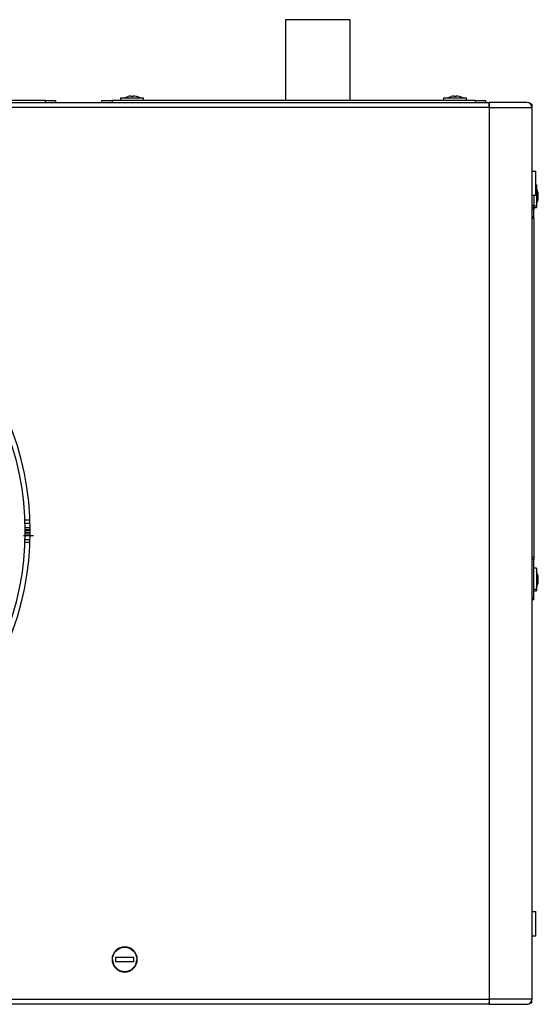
# Model space of a CAD drawing. Header units: millimetres. Extents: x -382 to 385, y -44 to 2191.
# Tile 339 of 339: x 128 to 385, y 1703 to 2191. Entities that reach past the tile are written whole.
import ezdxf

# ---------------------------------------------------------------- set-up
doc = ezdxf.new("R2010")
doc.units = ezdxf.units.MM
doc.layers.add('ORTHO$8', color=7, linetype='CONTINUOUS', true_color=0xffffff)

msp = doc.modelspace()

# ---------------------------------------------------------------- linework, layer by layer
at = {"layer": 'ORTHO$8', "color": 7, "linetype": 'Continuous'}
for p, q in [((260, 2191), (260, 2150.99)), ((292, 2191), (260, 2191)), ((292, 2150.99), (292, 2191)), ((178.4, 2152.2), (189.6, 2152.2)), ((178.4, 2151), (178.4, 2152.2)), ((181.95, 2152.93), (181.95, 2152.95)), ((183.5, 2152.93), (183.5, 2153.17)), ((184.5, 2153.17), (184.5, 2152.93)), ((186.05, 2152.95), (186.05, 2152.93)), ((189.6, 2151), (189.6, 2152.2)), ((338.4, 2151), (338.4, 2152.2)), ((338.4, 2152.2), (349.6, 2152.2)), ((341.95, 2152.93), (341.95, 2152.95)), ((343.5, 2152.93), (343.5, 2153.17)), ((344.5, 2153.17), (344.5, 2152.93)), ((346.05, 2152.95), (346.05, 2152.93)), ((349.6, 2151), (349.6, 2152.2)), ((-358.9, 2150), (360.9, 2150)), ((141, 2151), (-58, 2151)), ((141, 2151), (146, 2151)), ((146, 2151), (146, 2150)), ((169, 2150), (169, 2151)), ((169, 2151), (174, 2151)), ((354, 2151), (174, 2151)), ((354, 2151), (359, 2151)), ((359, 2151), (359, 2150)), ((361, 2150), (360.9, 2150)), ((360.9, 2150), (360.9, 2147.5)), ((379.5, 2150), (361, 2150)), ((382, 2149.2), (381.33, 2149.2)), ((382, 2149.2), (382, 2147.5)), ((382, 2147.5), (382, 1705.5)), ((382, 2146.5), (382, 2116)), ((382, 2116), (384, 2116)), ((384, 2104), (384, 2116)), ((384.2, 2109.1), (384, 2109.1)), ((384.2, 2109.1), (384.2, 2098.81)), ((382, 2104), (384, 2104)), ((383, 2104), (383, 2099)), ((385.17, 2104.22), (384.93, 2104.22)), ((383, 2098), (383, 2099)), ((384.2, 2098.81), (384.2, 2097.9)), ((385.17, 2102.78), (385.1, 2102.78)), ((385.17, 2102.77), (385.1, 2102.77)), ((382, 2098), (383, 2098)), ((383, 2098), (383, 2097)), ((383, 2097.9), (384.2, 2097.9)), ((383, 2093.5), (383, 2097)), ((383, 2092.5), (382, 2092.5)), ((383, 2092.5), (383, 2093.5)), ((383, 2092.5), (383, 1924.5)), ((133.39, 1942.9), (130.89, 1942.9)), ((130.94, 1941.4), (133.44, 1941.4)), ((131, 1938.3), (133.5, 1938.34)), ((130.94, 1933.4), (133.44, 1933.4)), ((131, 1937.01), (133.5, 1936.96)), ((133.39, 1931.9), (130.89, 1931.9)), ((383, 1924.5), (382, 1924.5)), ((383, 1924.5), (383, 1923.5)), ((383, 1904.5), (383, 1923.5)), ((384.2, 1919.1), (383, 1919.1)), ((384.2, 1919.1), (384.2, 1908.81)), ((385.17, 1914.22), (384.93, 1914.22)), ((384.2, 1908.81), (384.2, 1907.9)), ((385.17, 1912.78), (385.1, 1912.78)), ((385.17, 1912.77), (385.1, 1912.77)), ((382, 1903.5), (382, 1749)), ((383, 1903.5), (382, 1903.5)), ((383, 1907.9), (384.2, 1907.9)), ((383, 1903.5), (383, 1904.5)), ((382, 1749), (384, 1749)), ((384, 1737), (384, 1749)), ((382, 1737), (382, 1705.5)), ((382, 1737), (384, 1737)), ((175.75, 1726.25), (175.75, 1724.25)), ((184.75, 1726.25), (175.75, 1726.25)), ((175.75, 1724.25), (184.75, 1724.25)), ((184.75, 1724.25), (184.75, 1726.25)), ((360.9, 1705.5), (360.9, 1704)), ((360.9, 1705.5), (360.9, 1703)), ((381.33, 1703.8), (382, 1703.8)), ((382, 1703.8), (382, 1705.5)), ((360.9, 1703), (-202.49, 1703)), ((360.9, 1703), (361, 1703)), ((361, 1703), (379.5, 1703))]:
    msp.add_line(p, q, dxfattribs=at)
at = {"layer": 'ORTHO$8', "color": 252, "linetype": 'Continuous'}
for p, q in [((360.9, 2147.5), (-358.9, 2147.5)), ((141, 2150), (141, 2151)), ((174, 2151), (174, 2150)), ((354, 2150), (354, 2151)), ((360.9, 2147.5), (361, 2147.5)), ((361, 2147.5), (361, 2150)), ((361, 2147.5), (382, 2147.5)), ((361, 1705.5), (361, 2147.5)), ((382, 2099), (383, 2099)), ((383, 2098.81), (384.2, 2098.81)), ((383, 2097), (382, 2097)), ((382, 2093.5), (383, 2093.5)), ((133.5, 1937.84), (131, 1937.79)), ((133.5, 1936.46), (131, 1936.5)), ((383, 1923.5), (382, 1923.5)), ((383, 1908.81), (384.2, 1908.81)), ((382, 1904.5), (383, 1904.5)), ((-204.44, 1705.5), (360.9, 1705.5)), ((361, 1705.5), (360.9, 1705.5)), ((382, 1705.5), (361, 1705.5)), ((361, 1703), (361, 1705.5))]:
    msp.add_line(p, q, dxfattribs=at)
at = {"layer": 'ORTHO$8', "color": 7, "linetype": 'Continuous', "extrusion": (0, 0, -1)}
for centre, radius in [((9, 1937.4), 142.5), ((9, 1937.4), 140), ((-180.25, 1725.25), 6.25)]:
    msp.add_circle(centre, radius, dxfattribs=at)
for centre, radius, start, end in [((-184, 2144.7), 8.5, 61.9275, 76.044), ((-344, 2144.7), 8.5, 61.9275, 76.044), ((-180.25, 1725.25), 6, 0, 180)]:
    msp.add_arc(centre, radius, start, end, dxfattribs=at)
at = {"layer": 'ORTHO$8', "color": 7, "linetype": 'Continuous'}
for centre, radius, start, end in [((184, 2144.7), 8.49, 93.7164, 103.9807), ((184, 2144.7), 8.25, 86.525, 93.475), ((184, 2144.7), 8.49, 76.0193, 86.2836), ((184, 2144.7), 8.5, 61.9275, 76.044), ((344, 2144.7), 8.49, 93.7164, 103.9807), ((344, 2144.7), 8.25, 86.525, 93.475), ((344, 2144.7), 8.49, 76.0193, 86.2836), ((344, 2144.7), 8.5, 61.9275, 76.044), ((379.5, 2147.5), 2.5, 0, 90), ((376.7, 2103.5), 8.5, 6.1741, 28.0725), ((376.7, 2103.5), 8.5, 331.9275, 353.8259), ((376.7, 1913.5), 8.5, 6.1741, 28.0725), ((376.7, 1913.5), 8.5, 331.9275, 353.8259), ((180.25, 1725.25), 6, 180, 0), ((379.5, 1705.5), 2.5, 270, 0), ((379.5, 1705.5), 2.5, 270, 317.1563)]:
    msp.add_arc(centre, radius, start, end, dxfattribs=at)
for centre, major_axis, ratio, start_param, end_param in [((183.47, 2144.7), (0, -8.47), 0.707107, 3.137417, 3.145768), ((184.52, 2144.7), (0, 8.47), 0.707107, 6.27901, 6.287361), ((343.47, 2144.7), (0, -8.47), 0.707107, 3.137417, 3.145768), ((344.52, 2144.7), (0, 8.47), 0.707107, 6.27901, 6.287361), ((376.7, 2103.92), (-8.49, 0), 0.546944, 3.206456, 3.385602), ((376.7, 2104.62), (-8.25, 0), 0.837169, 3.080943, 3.202243), ((376.7, 2103.08), (8.49, 0), 0.546944, 0.064864, 0.244009), ((376.7, 2103.77), (-8.49, 0), 0.837169, 2.897584, 3.076729), ((376.7, 2103.35), (8.47, 0), 0.978716, 6.27901, 6.287361), ((376.7, 2103.23), (8.49, 0), 0.837169, 6.039176, 6.218322), ((376.7, 2101.78), (8.25, 0), 0.546944, 0, 0.06065), ((376.7, 2101.78), (8.25, 0), 0.546944, 6.222535, 6.283185), ((376.7, 2102.77), (8.47, 0), 0.20522, 6.27901, 6.287361), ((376.7, 1914.62), (-8.25, 0), 0.837169, 3.080943, 3.202243), ((376.7, 1913.92), (-8.49, 0), 0.546944, 3.206456, 3.385602), ((376.7, 1913.08), (8.49, 0), 0.546944, 0.064864, 0.244009), ((376.7, 1913.77), (-8.49, 0), 0.837169, 2.897584, 3.076729), ((376.7, 1913.35), (8.47, 0), 0.978716, 6.27901, 6.287361), ((376.7, 1913.23), (8.49, 0), 0.837169, 6.039176, 6.218322), ((376.7, 1911.78), (8.25, 0), 0.546944, 0, 0.06065), ((376.7, 1911.78), (8.25, 0), 0.546944, 6.222535, 6.283185), ((376.7, 1912.77), (8.47, 0), 0.20522, 6.27901, 6.287361)]:
    msp.add_ellipse(centre, major_axis=major_axis, ratio=ratio, start_param=start_param, end_param=end_param, dxfattribs=at)
at = {"layer": 'ORTHO$8', "color": 252, "linetype": 'Continuous'}
for centre, major_axis, ratio, start_param, end_param in [((376.7, 2103.5), (-8.5, 0), 0.837169, 2.651635, 2.898015), ((135.13, 1939.04), (-4.5, 0), 0.017452, 5.086317, 5.882579), ((135.13, 1935.76), (4.5, 0), 0.017452, 3.542199, 4.338461), ((376.7, 1913.5), (-8.5, 0), 0.837169, 2.651635, 2.898015)]:
    msp.add_ellipse(centre, major_axis=major_axis, ratio=ratio, start_param=start_param, end_param=end_param, dxfattribs=at)
at = {"layer": 'ORTHO$8', "color": 7, "linetype": 'Continuous'}
for points, knots in [([(360.9, 2147.5), (360.9, 2148.15), (360.9, 2148.8), (360.9, 2149.73), (360.9, 2150), (360.9, 2150)], [0, 0, 0, 0, 0.5, 0.5, 1, 1, 1, 1]), ([(135.13, 1935.18), (134.98, 1935.18), (134.68, 1935.18), (134.38, 1935.18), (134.21, 1935.18), (134.19, 1935.18), (134.15, 1935.18), (134.14, 1935.18), (134.08, 1935.19), (133.97, 1935.19), (133.86, 1935.19), (133.64, 1935.19), (133.36, 1935.19), (133.08, 1935.19), (132.88, 1935.19), (132.78, 1935.19), (132.66, 1935.2), (132.61, 1935.2), (132.58, 1935.2), (132.56, 1935.2), (132.42, 1935.2), (132.29, 1935.2), (132.05, 1935.2), (131.82, 1935.21), (131.6, 1935.21), (131.44, 1935.21), (131.38, 1935.21), (131.32, 1935.22), (131.3, 1935.22), (131.28, 1935.22), (131.25, 1935.22), (131.13, 1935.22), (130.93, 1935.22), (130.7, 1935.23), (130.58, 1935.23), (130.5, 1935.24), (130.48, 1935.24), (130.46, 1935.24), (130.45, 1935.24), (130.44, 1935.24), (130.41, 1935.24), (130.38, 1935.24), (130.32, 1935.25), (130.24, 1935.25), (130.19, 1935.26), (130.17, 1935.26)], [0, 0, 0, 0, 0.0625, 0.125, 0.125, 0.132812, 0.132812, 0.140625, 0.140625, 0.15625, 0.1875, 0.1875, 0.25, 0.3125, 0.3125, 0.34375, 0.359375, 0.367187, 0.367187, 0.375, 0.375, 0.4375, 0.4375, 0.5, 0.5625, 0.5625, 0.59375, 0.601562, 0.601562, 0.609375, 0.609375, 0.625, 0.6875, 0.75, 0.8125, 0.8125, 0.828125, 0.835937, 0.835937, 0.84375, 0.84375, 0.875, 0.875, 0.9375, 1, 1, 1, 1])]:
    msp.add_open_spline(points, degree=3, knots=knots, dxfattribs=at)
msp.add_open_spline([(360.9, 1703), (360.9, 1703), (360.9, 1703.38), (360.9, 1704)], degree=3, dxfattribs=at)

doc.saveas('drawing.dxf')
